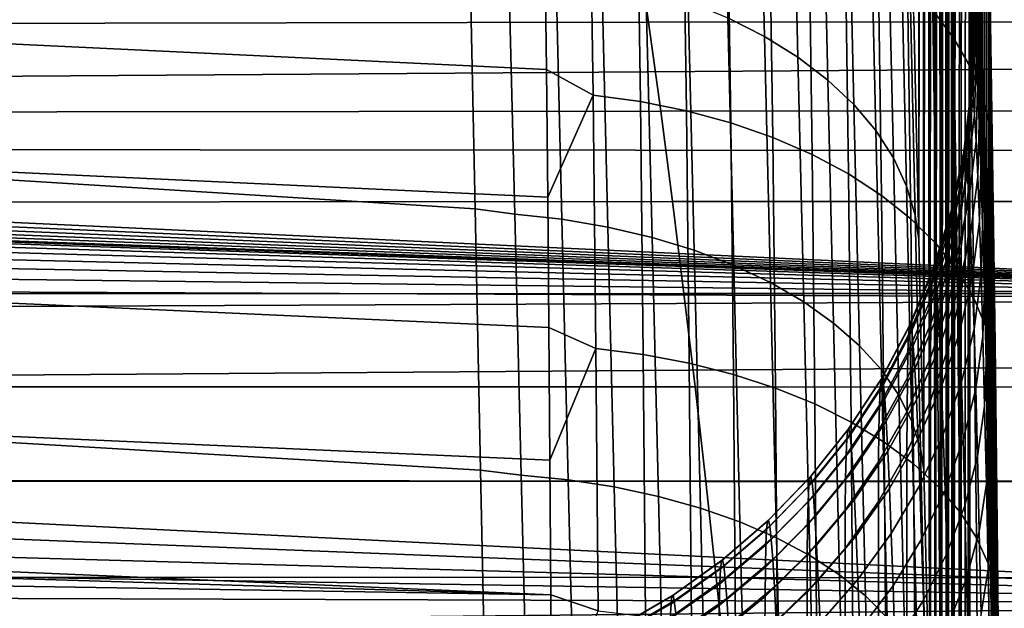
# Model space of a CAD drawing. Header units: metres. Extents: x -23 to 242, y -40 to 23.
# Tile 337 of 450: x 74.54 to 77.54, y 8.77 to 10.57. Entities that reach past the tile are written whole.
import ezdxf

# ---------------------------------------------------------------- set-up
doc = ezdxf.new("R2010")
doc.units = ezdxf.units.M
doc.layers.add('solid_10171013', color=7, linetype='CONTINUOUS')

msp = doc.modelspace()

# ---------------------------------------------------------------- linework, layer by layer
at = {"layer": 'solid_10171013'}
for points in [[(77.27832, 9.896859, 109.490395), (77.26339, 10.572803, 108.951736), (77.27816, 15.941257, 95.262398)], [(77.27832, 9.896859, 109.490395), (77.27816, 15.941257, 95.262398), (77.286324, 15.879764, 94.818344)], [(77.294212, 9.193026, 109.992439), (77.27832, 9.896859, 109.490395), (77.286324, 15.879764, 94.818344)], [(77.294212, 9.193026, 109.992439), (77.286324, 15.879764, 94.818344), (77.294724, 15.805978, 94.375816)], [(77.294212, 9.193026, 109.992439), (77.294724, 15.805978, 94.375816), (77.303337, 15.719972, 93.935127)], [(77.310898, 8.463033, 110.456635), (77.294212, 9.193026, 109.992439), (77.303337, 15.719972, 93.935127)], [(77.310898, 8.463033, 110.456635), (77.303337, 15.719972, 93.935127), (77.312119, 15.621907, 93.497231)], [(77.310898, 8.463033, 110.456635), (77.312119, 15.621907, 93.497231), (77.321068, 15.511702, 93.061836)], [(77.328178, 7.708538, 110.881821), (77.310898, 8.463033, 110.456635), (77.321068, 15.511702, 93.061836)], [(77.328178, 7.708538, 110.881821), (77.321068, 15.511702, 93.061836), (77.330147, 15.389462, 92.629295)], [(77.328178, 7.708538, 110.881821), (77.330147, 15.389462, 92.629295), (77.339317, 15.255429, 92.200546)], [(77.345863, 6.932211, 111.266396), (77.328178, 7.708538, 110.881821), (77.339317, 15.255429, 92.200546)], [(77.345863, 6.932211, 111.266396), (77.339317, 15.255429, 92.200546), (77.348564, 15.109487, 91.775276)], [(77.345863, 6.932211, 111.266396), (77.348564, 15.109487, 91.775276), (77.357857, 14.951784, 91.353859)], [(77.363747, 6.136133, 111.609337), (77.345863, 6.932211, 111.266396), (77.357857, 14.951784, 91.353859)], [(77.363747, 6.136133, 111.609337), (77.357857, 14.951784, 91.353859), (77.367165, 14.782635, 90.93721)], [(77.363747, 6.136133, 111.609337), (77.367165, 14.782635, 90.93721), (77.376465, 14.60189, 90.524994)], [(77.381638, 5.322099, 111.909798), (77.363747, 6.136133, 111.609337), (77.376465, 14.60189, 90.524994)], [(77.381638, 5.322099, 111.909798), (77.376465, 14.60189, 90.524994), (77.385727, 14.409745, 90.117615)], [(77.381638, 5.322099, 111.909798), (77.385727, 14.409745, 90.117615), (77.394913, 14.206583, 89.71595)], [(77.381638, 5.322099, 111.909798), (77.394913, 14.206583, 89.71595), (77.404007, 13.992218, 89.319649), (77.39933, 4.492658, 112.16671)], [(77.39933, 4.492658, 112.16671), (77.404007, 13.992218, 89.319649), (77.412979, 13.766898, 88.929131)], [(77.39933, 4.492658, 112.16671), (77.412979, 13.766898, 88.929131), (77.421799, 13.531072, 88.545242), (77.416595, 3.65135, 112.379112)], [(77.433266, 7.948323, 100.417046), (77.416595, 3.65135, 112.379112), (77.421799, 13.531072, 88.545242), (77.430443, 13.284513, 88.167618)], [(77.434097, 10.221751, 94.964882), (77.433784, 10.075973, 95.345192), (77.430443, 13.284513, 88.167618), (77.438881, 13.027525, 87.796692)], [(77.433784, 10.075973, 95.345192), (77.433266, 7.948323, 100.417046), (77.430443, 13.284513, 88.167618)], [(77.435066, 10.340542, 94.573753), (77.434097, 10.221751, 94.964882), (77.438881, 13.027525, 87.796692)], [(77.436661, 10.431854, 94.172981), (77.435066, 10.340542, 94.573753), (77.438881, 13.027525, 87.796692)], [(77.438873, 10.494395, 93.765396), (77.436661, 10.431854, 94.172981), (77.438881, 13.027525, 87.796692)], [(77.441666, 10.52762, 93.354118), (77.438873, 10.494395, 93.765396), (77.438881, 13.027525, 87.796692)], [(77.445007, 10.531352, 92.941078), (77.441666, 10.52762, 93.354118), (77.438881, 13.027525, 87.796692), (77.447083, 12.760617, 87.433243)], [(77.44883, 10.505458, 92.52858), (77.445007, 10.531352, 92.941078), (77.447083, 12.760617, 87.433243)], [(77.453094, 10.450113, 92.118988), (77.44883, 10.505458, 92.52858), (77.447083, 12.760617, 87.433243), (77.45504, 12.483522, 87.076935)], [(77.457726, 10.365536, 91.713936), (77.453094, 10.450113, 92.118988), (77.45504, 12.483522, 87.076935)], [(77.462669, 10.251964, 91.315247), (77.457726, 10.365536, 91.713936), (77.45504, 12.483522, 87.076935), (77.462715, 12.196605, 86.728188)], [(77.46785, 10.110103, 90.925644), (77.462669, 10.251964, 91.315247), (77.462715, 12.196605, 86.728188)], [(77.47319, 9.940635, 90.54689), (77.46785, 10.110103, 90.925644), (77.462715, 12.196605, 86.728188), (77.470078, 11.900426, 86.387726)], [(77.47863, 9.744246, 90.180733), (77.47319, 9.940635, 90.54689), (77.470078, 11.900426, 86.387726), (77.477119, 11.594677, 86.055214)], [(63.103245, 11.595711, 111.42366), (75.909889, 10.7575, 110.654762), (75.925743, 9.989615, 111.205078), (63.103245, 10.787304, 112.018059)], [(77.484077, 9.522226, 89.829697), (77.47863, 9.744246, 90.180733), (77.477119, 11.594677, 86.055214), (77.483818, 11.279785, 85.731087)], [(76.138336, 10.795228, 83.305313), (64.862846, 11.349307, 82.485588), (64.862846, 10.953872, 82.181107), (76.142838, 10.413963, 83.009857)], [(61.950001, 10.30627, 113.698349), (79.231575, 10.426276, 113.625862), (79.209503, 11.306399, 113.058014), (61.950001, 11.190844, 113.136337)], [(76.67881, 11.296437, 109.832512), (76.790977, 11.235489, 109.75914), (76.807861, 10.514884, 110.33358), (76.695869, 10.57177, 110.4104)], [(77.309746, 11.277545, 84.742157), (77.32135, 10.595407, 84.145088), (77.38578, 10.509102, 84.247253), (77.374352, 11.18605, 84.839592)], [(77.489464, 9.27564, 89.495285), (77.484077, 9.522226, 89.829697), (77.483818, 11.279785, 85.731087), (77.490143, 10.956354, 85.415993)], [(76.790977, 11.235489, 109.75914), (76.893257, 11.167532, 109.677902), (76.90995, 10.451427, 110.248535), (76.807861, 10.514884, 110.33358)], [(73.787582, 11.174573, 278.362549), (73.760094, 10.170073, 278.55011), (77.740921, 10.167178, 279.251434), (77.767677, 11.171437, 279.064026)], [(77.374352, 11.18605, 84.839592), (77.38578, 10.509102, 84.247253), (77.436676, 10.418969, 84.353676), (77.42543, 11.090476, 84.941063)], [(76.893257, 11.167532, 109.677902), (76.984665, 11.093219, 109.589561), (77.001144, 10.38201, 110.156097), (76.90995, 10.451427, 110.248535)], [(76.285141, 10.336492, 82.975792), (76.274414, 11.078891, 83.560738), (76.138336, 10.795228, 83.305313), (76.142838, 10.413963, 83.009857)], [(76.274414, 11.078891, 83.560738), (76.285141, 10.336492, 82.975792), (76.429604, 10.316816, 83.0037), (76.418915, 11.058066, 83.587608)], [(76.984665, 11.093219, 109.589561), (77.064323, 11.013266, 109.494995), (77.080566, 10.307303, 110.057144), (77.001144, 10.38201, 110.156097)], [(77.42543, 11.090476, 84.941063), (77.436676, 10.418969, 84.353676), (77.473541, 10.325896, 84.463303), (77.462486, 10.991765, 85.04557)], [(76.418915, 11.058066, 83.587608), (76.429604, 10.316816, 83.0037), (76.569984, 10.288548, 83.042809), (76.559349, 11.028054, 83.625206)], [(76.559349, 11.028054, 83.625206), (76.569984, 10.288548, 83.042809), (76.70491, 10.251949, 83.09272), (76.694336, 10.989135, 83.673134)], [(76.694336, 10.989135, 83.673134), (76.70491, 10.251949, 83.09272), (76.833061, 10.207374, 83.152939), (76.822571, 10.941686, 83.730934)], [(77.064323, 11.013266, 109.494995), (77.131454, 10.928444, 109.395096), (77.147453, 10.228024, 109.952637), (77.080566, 10.307303, 110.057144)], [(77.462486, 10.991765, 85.04557), (77.473541, 10.325896, 84.463303), (77.49601, 10.23079, 84.575058), (77.485153, 10.890878, 85.1521)], [(76.142838, 10.413963, 83.009857), (64.862846, 10.953872, 82.181107), (64.862846, 10.550481, 81.887245), (76.146896, 10.024842, 82.724823)], [(76.822571, 10.941686, 83.730934), (76.833061, 10.207374, 83.152939), (76.953178, 10.155258, 83.222878), (76.942787, 10.886171, 83.798035)], [(77.131454, 10.928444, 109.395096), (77.185417, 10.839567, 109.290833), (77.201164, 10.144938, 109.843582), (77.147453, 10.228024, 109.952637)], [(77.494728, 9.005458, 89.178886), (77.489464, 9.27564, 89.495285), (77.490143, 10.956354, 85.415993)], [(77.499809, 8.713181, 88.882484), (77.494728, 9.005458, 89.178886), (77.490143, 10.956354, 85.415993), (77.496086, 10.624041, 85.109612)], [(76.942787, 10.886171, 83.798035), (76.953178, 10.155258, 83.222878), (77.064087, 10.096114, 83.301857), (77.05381, 10.823136, 83.873779)], [(77.485153, 10.890878, 85.1521), (77.49601, 10.23079, 84.575058), (77.496086, 10.624041, 85.109612)], [(77.185417, 10.839567, 109.290833), (77.225693, 10.74749, 109.183212), (77.24118, 10.058838, 109.731033), (77.201164, 10.144938, 109.843582)], [(73.652802, 10.81852, 254.532669), (76.416588, 10.824211, 255.07637), (76.454674, 10.558339, 254.858139), (73.691376, 10.553757, 254.312943)], [(76.416588, 10.824211, 255.07637), (79.183235, 10.827301, 255.621124), (79.220901, 10.56041, 255.404388), (76.454674, 10.558339, 254.858139)], [(77.05381, 10.823136, 83.873779), (77.064087, 10.096114, 83.301857), (77.164711, 10.030519, 83.389091), (77.154549, 10.753197, 83.957428)], [(63.103245, 10.787304, 112.018059), (75.925743, 9.989615, 111.205078), (75.942375, 9.193356, 111.713882), (63.103245, 9.948489, 112.568718)], [(76.046547, 9.97351, 111.19725), (75.925743, 9.989615, 111.205078), (75.909889, 10.7575, 110.654762), (76.027809, 10.740932, 110.648468)], [(77.154549, 10.753197, 83.957428), (77.164711, 10.030519, 83.389091), (77.254051, 9.959118, 83.483734), (77.244026, 10.677038, 84.048157)], [(76.027809, 10.740932, 110.648468), (76.171623, 10.723699, 110.622017), (76.190292, 9.957702, 111.169586), (76.046547, 9.97351, 111.19725)], [(76.171623, 10.723699, 110.622017), (76.311653, 10.697869, 110.584579), (76.330238, 9.933908, 111.130493), (76.190292, 9.957702, 111.169586)], [(77.225693, 10.74749, 109.183212), (77.251892, 10.653109, 109.073265), (77.267113, 9.970565, 109.616066), (77.24118, 10.058838, 109.731033)], [(76.311653, 10.697869, 110.584579), (76.446564, 10.663705, 110.536507), (76.465034, 9.902372, 111.080338), (76.330238, 9.933908, 111.130493)], [(76.446564, 10.663705, 110.536507), (76.57505, 10.621536, 110.478264), (76.593369, 9.863398, 111.019608), (76.465034, 9.902372, 111.080338)], [(77.244026, 10.677038, 84.048157), (77.254051, 9.959118, 83.483734), (77.33123, 9.882607, 83.584862), (77.32135, 10.595407, 84.145088)], [(77.267113, 9.970565, 109.616066), (77.251892, 10.653109, 109.073265), (77.26339, 10.572803, 108.951736), (77.27832, 9.896859, 109.490395)], [(61.984184, 10.532975, 79.439552), (61.965309, 10.58368, 79.470963), (79.520798, 10.616048, 79.491119), (79.526909, 9.714173, 78.960403)], [(76.57505, 10.621536, 110.478264), (76.695869, 10.57177, 110.4104), (76.714027, 9.81736, 110.948875), (76.593369, 9.863398, 111.019608)], [(77.49601, 10.23079, 84.575058), (77.501625, 10.283331, 84.81237), (77.496086, 10.624041, 85.109612)], [(77.504631, 8.400597, 88.607742), (77.499809, 8.713181, 88.882484), (77.496086, 10.624041, 85.109612), (77.501625, 10.283331, 84.81237)], [(76.695869, 10.57177, 110.4104), (76.807861, 10.514884, 110.33358), (76.825829, 9.764702, 110.868835), (76.714027, 9.81736, 110.948875)], [(77.32135, 10.595407, 84.145088), (77.33123, 9.882607, 83.584862), (77.395508, 9.80174, 83.691475), (77.38578, 10.509102, 84.247253)], [(76.146896, 10.024842, 82.724823), (64.862846, 10.550481, 81.887245), (64.862846, 10.13942, 81.60421), (76.15052, 9.628146, 82.450401)], [(73.691376, 10.553757, 254.312943), (76.454674, 10.558339, 254.858139), (76.491692, 10.287599, 254.645935), (73.728897, 10.284101, 254.099197)], [(76.454674, 10.558339, 254.858139), (79.220901, 10.56041, 255.404388), (79.257507, 10.288671, 255.193726), (76.491692, 10.287599, 254.645935)], [(62.010216, 10.484629, 79.409798), (61.984184, 10.532975, 79.439552), (79.526909, 9.714173, 78.960403)], [(76.807861, 10.514884, 110.33358), (76.90995, 10.451427, 110.248535), (76.927704, 9.705932, 110.780251), (76.825829, 9.764702, 110.868835)], [(77.38578, 10.509102, 84.247253), (77.395508, 9.80174, 83.691475), (77.446243, 9.717306, 83.802544), (77.436676, 10.418969, 84.353676)], [(77.437202, 10.347713, 93.33271), (77.434418, 10.314817, 93.731506), (77.438873, 10.494395, 93.765396), (77.441666, 10.52762, 93.354118)], [(77.440514, 10.352228, 92.932404), (77.437202, 10.347713, 93.33271), (77.441666, 10.52762, 93.354118), (77.445007, 10.531352, 92.941078)], [(77.444305, 10.328321, 92.532539), (77.440514, 10.352228, 92.932404), (77.445007, 10.531352, 92.941078), (77.44883, 10.505458, 92.52858)], [(62.04282, 10.439479, 79.382179), (62.010216, 10.484629, 79.409798), (79.526909, 9.714173, 78.960403)], [(77.434418, 10.314817, 93.731506), (77.432213, 10.253756, 94.126892), (77.436661, 10.431854, 94.172981), (77.438873, 10.494395, 93.765396)], [(77.448555, 10.276089, 92.135139), (77.444305, 10.328321, 92.532539), (77.44883, 10.505458, 92.52858), (77.453094, 10.450113, 92.118988)], [(76.90995, 10.451427, 110.248535), (77.001144, 10.38201, 110.156097), (77.018669, 9.641616, 110.683975), (76.927704, 9.705932, 110.780251)], [(77.453148, 10.195669, 91.742218), (77.448555, 10.276089, 92.135139), (77.453094, 10.450113, 92.118988), (77.457726, 10.365536, 91.713936)], [(61.950001, 9.392666, 114.213814), (79.254471, 9.517689, 114.146988), (79.231575, 10.426276, 113.625862), (61.950001, 10.30627, 113.698349)], [(62.081612, 10.398134, 79.357033), (62.04282, 10.439479, 79.382179), (79.526909, 9.714173, 78.960403)], [(77.432213, 10.253756, 94.126892), (77.430588, 10.164773, 94.516953), (77.435066, 10.340542, 94.573753), (77.436661, 10.431854, 94.172981)], [(77.436676, 10.418969, 84.353676), (77.446243, 9.717306, 83.802544), (77.482948, 9.630137, 83.916969), (77.473541, 10.325896, 84.463303)], [(62.125973, 10.361227, 79.334702), (62.081612, 10.398134, 79.357033), (79.526909, 9.714173, 78.960403)], [(76.285141, 10.336492, 82.975792), (76.142838, 10.413963, 83.009857), (76.146896, 10.024842, 82.724823)], [(62.175159, 10.329281, 79.31546), (62.125973, 10.361227, 79.334702), (79.526909, 9.714173, 78.960403)], [(77.001144, 10.38201, 110.156097), (77.080566, 10.307303, 110.057144), (77.097847, 9.572371, 110.58094), (77.018669, 9.641616, 110.683975)], [(77.458046, 10.087461, 91.355751), (77.453148, 10.195669, 91.742218), (77.457726, 10.365536, 91.713936), (77.462669, 10.251964, 91.315247)], [(62.175159, 10.329281, 79.31546), (79.526909, 9.714173, 78.960403), (62.97551, 10.291402, 79.292747)], [(76.293877, 9.56415, 82.430984), (76.285141, 10.336492, 82.975792), (76.146896, 10.024842, 82.724823), (76.15052, 9.628146, 82.450401)], [(76.285141, 10.336492, 82.975792), (76.293877, 9.56415, 82.430984), (76.438309, 9.545681, 82.459862), (76.429604, 10.316816, 83.0037)], [(77.415581, 10.163684, 93.324417), (77.412796, 10.131846, 93.710129), (77.434418, 10.314817, 93.731506), (77.437202, 10.347713, 93.33271)], [(77.418892, 10.168077, 92.937233), (77.415581, 10.163684, 93.324417), (77.437202, 10.347713, 93.33271), (77.440514, 10.352228, 92.932404)], [(77.422684, 10.144982, 92.550476), (77.418892, 10.168077, 92.937233), (77.440514, 10.352228, 92.932404), (77.444305, 10.328321, 92.532539)], [(77.426933, 10.094493, 92.1661), (77.422684, 10.144982, 92.550476), (77.444305, 10.328321, 92.532539), (77.448555, 10.276089, 92.135139)], [(77.430588, 10.164773, 94.516953), (77.429611, 10.048433, 94.899643), (77.434097, 10.221751, 94.964882), (77.435066, 10.340542, 94.573753)], [(76.429604, 10.316816, 83.0037), (76.438309, 9.545681, 82.459862), (76.578644, 9.519237, 82.500374), (76.569984, 10.288548, 83.042809)], [(77.080566, 10.307303, 110.057144), (77.147453, 10.228024, 109.952637), (77.164482, 9.498869, 110.472137), (77.097847, 9.572371, 110.58094)], [(77.412796, 10.131846, 93.710129), (77.410591, 10.072772, 94.092537), (77.432213, 10.253756, 94.126892), (77.434418, 10.314817, 93.731506)], [(77.473541, 10.325896, 84.463303), (77.482948, 9.630137, 83.916969), (77.505249, 9.541083, 84.03363), (77.49601, 10.23079, 84.575058)], [(79.526909, 9.714173, 78.960403), (63.200279, 10.28162, 79.286903), (62.97551, 10.291402, 79.292747)], [(79.526909, 9.714173, 78.960403), (63.423706, 10.255863, 79.271545), (63.200279, 10.28162, 79.286903)], [(73.728897, 10.284101, 254.099197), (76.491692, 10.287599, 254.645935), (76.527641, 10.012135, 254.439835), (73.76535, 10.009693, 253.891541)], [(76.491692, 10.287599, 254.645935), (79.257507, 10.288671, 255.193726), (79.293037, 10.012242, 254.989197), (76.527641, 10.012135, 254.439835)], [(76.569984, 10.288548, 83.042809), (76.578644, 9.519237, 82.500374), (76.713516, 9.485062, 82.552116), (76.70491, 10.251949, 83.09272)], [(77.431526, 10.016742, 91.786034), (77.426933, 10.094493, 92.1661), (77.448555, 10.276089, 92.135139), (77.453148, 10.195669, 91.742218)], [(77.49601, 10.23079, 84.575058), (77.506729, 9.934867, 84.524841), (77.501625, 10.283331, 84.81237)], [(77.509148, 8.06923, 88.356003), (77.504631, 8.400597, 88.607742), (77.501625, 10.283331, 84.81237), (77.506729, 9.934867, 84.524841)], [(79.526909, 9.714173, 78.960403), (63.643806, 10.214351, 79.246895), (63.423706, 10.255863, 79.271545)], [(76.70491, 10.251949, 83.09272), (76.713516, 9.485062, 82.552116), (76.841599, 9.443486, 82.614586), (76.833061, 10.207374, 83.152939)], [(77.410591, 10.072772, 94.092537), (77.408966, 9.986698, 94.469795), (77.430588, 10.164773, 94.516953), (77.432213, 10.253756, 94.126892)], [(77.463188, 9.951953, 90.977699), (77.458046, 10.087461, 91.355751), (77.462669, 10.251964, 91.315247), (77.46785, 10.110103, 90.925644)], [(79.526909, 9.714173, 78.960403), (63.859505, 10.15719, 79.213188), (63.643806, 10.214351, 79.246895)], [(76.833061, 10.207374, 83.152939), (76.841599, 9.443486, 82.614586), (76.961639, 9.394919, 82.687164), (76.953178, 10.155258, 83.222878)], [(77.147453, 10.228024, 109.952637), (77.201164, 10.144938, 109.843582), (77.217918, 9.421813, 110.358612), (77.164482, 9.498869, 110.472137)], [(77.429611, 10.048433, 94.899643), (77.429314, 9.905457, 95.272812), (77.433784, 10.075973, 95.345192), (77.434097, 10.221751, 94.964882)], [(77.49601, 10.23079, 84.575058), (77.505249, 9.541083, 84.03363), (77.506729, 9.934867, 84.524841)], [(77.436424, 9.912109, 91.412209), (77.431526, 10.016742, 91.786034), (77.453148, 10.195669, 91.742218), (77.458046, 10.087461, 91.355751)], [(79.526909, 9.714173, 78.960403), (64.06958, 10.084533, 79.1707), (63.859505, 10.15719, 79.213188)], [(73.760094, 10.170073, 278.55011), (73.734383, 9.162063, 278.717438), (77.715637, 9.159522, 279.419128), (77.740921, 10.167178, 279.251434)], [(76.953178, 10.155258, 83.222878), (76.961639, 9.394919, 82.687164), (77.072464, 9.339834, 82.769142), (77.064087, 10.096114, 83.301857)], [(77.376991, 9.982452, 93.316124), (77.374207, 9.951664, 93.688972), (77.412796, 10.131846, 93.710129), (77.415581, 10.163684, 93.324417)], [(77.380295, 9.986715, 92.941849), (77.376991, 9.982452, 93.316124), (77.415581, 10.163684, 93.324417), (77.418892, 10.168077, 92.937233)], [(77.384094, 9.964408, 92.567978), (77.380295, 9.986715, 92.941849), (77.418892, 10.168077, 92.937233), (77.422684, 10.144982, 92.550476)], [(77.408966, 9.986698, 94.469795), (77.40799, 9.87417, 94.83992), (77.429611, 10.048433, 94.899643), (77.430588, 10.164773, 94.516953)], [(76.15052, 9.628146, 82.450401), (64.862846, 10.13942, 81.60421), (64.862846, 9.720979, 81.332199), (76.153679, 9.224172, 82.186806)], [(77.201164, 10.144938, 109.843582), (77.24118, 10.058838, 109.731033), (77.25766, 9.341943, 110.24147), (77.217918, 9.421813, 110.358612)], [(77.374207, 9.951664, 93.688972), (77.372002, 9.894549, 94.058624), (77.410591, 10.072772, 94.092537), (77.412796, 10.131846, 93.710129)], [(77.388344, 9.915621, 92.196404), (77.384094, 9.964408, 92.567978), (77.422684, 10.144982, 92.550476), (77.426933, 10.094493, 92.1661)], [(77.064087, 10.096114, 83.301857), (77.072464, 9.339834, 82.769142), (77.172981, 9.278772, 82.859718), (77.164711, 10.030519, 83.389091)], [(77.392929, 9.840481, 91.828995), (77.388344, 9.915621, 92.196404), (77.426933, 10.094493, 92.1661), (77.431526, 10.016742, 91.786034)], [(77.441566, 9.781072, 91.046509), (77.436424, 9.912109, 91.412209), (77.458046, 10.087461, 91.355751), (77.463188, 9.951953, 90.977699)], [(77.468475, 9.789731, 90.610001), (77.463188, 9.951953, 90.977699), (77.46785, 10.110103, 90.925644), (77.47319, 9.940635, 90.54689)], [(79.526909, 9.714173, 78.960403), (64.272095, 9.996937, 79.120018), (64.06958, 10.084533, 79.1707)], [(77.24118, 10.058838, 109.731033), (77.267113, 9.970565, 109.616066), (77.283302, 9.260038, 110.121826), (77.25766, 9.341943, 110.24147)], [(77.372002, 9.894549, 94.058624), (77.370369, 9.811339, 94.423294), (77.408966, 9.986698, 94.469795), (77.410591, 10.072772, 94.092537)], [(77.429314, 7.924148, 99.940491), (77.433784, 8.094663, 100.012871), (77.433784, 10.075973, 95.345192), (77.429314, 9.905457, 95.272812)], [(77.433784, 10.075973, 95.345192), (77.433395, 8.026954, 100.216934), (77.433266, 7.948323, 100.417046)], [(77.433784, 10.075973, 95.345192), (77.433784, 8.094663, 100.012871), (77.433395, 8.026954, 100.216934)], [(77.164711, 10.030519, 83.389091), (77.172981, 9.278772, 82.859718), (77.262207, 9.212331, 82.958008), (77.254051, 9.959118, 83.483734)], [(77.40799, 9.87417, 94.83992), (77.407692, 9.735886, 95.200836), (77.429314, 9.905457, 95.272812), (77.429611, 10.048433, 94.899643)], [(73.76535, 10.009693, 253.891541), (76.527641, 10.012135, 254.439835), (76.5625, 9.732096, 254.239929), (73.800713, 9.73067, 253.690048)], [(76.527641, 10.012135, 254.439835), (79.293037, 10.012242, 254.989197), (79.327477, 9.731278, 254.790878), (76.5625, 9.732096, 254.239929)], [(77.397835, 9.739355, 91.467606), (77.392929, 9.840481, 91.828995), (77.431526, 10.016742, 91.786034), (77.436424, 9.912109, 91.412209)], [(79.526909, 9.714173, 78.960403), (64.465958, 9.894722, 79.061623), (64.272095, 9.996937, 79.120018)], [(76.0662, 9.178044, 111.704391), (75.942375, 9.193356, 111.713882), (75.925743, 9.989615, 111.205078), (76.046547, 9.97351, 111.19725)], [(76.046547, 9.97351, 111.19725), (76.190292, 9.957702, 111.169586), (76.209885, 9.163708, 111.675598), (76.0662, 9.178044, 111.704391)], [(77.283302, 9.260038, 110.121826), (77.267113, 9.970565, 109.616066), (77.27832, 9.896859, 109.490395), (77.294212, 9.193026, 109.992439)], [(77.321754, 9.805579, 93.307892), (77.31897, 9.77582, 93.668213), (77.374207, 9.951664, 93.688972), (77.376991, 9.982452, 93.316124)], [(77.325066, 9.809703, 92.946198), (77.321754, 9.805579, 93.307892), (77.376991, 9.982452, 93.316124), (77.380295, 9.986715, 92.941849)], [(77.328857, 9.788153, 92.584885), (77.325066, 9.809703, 92.946198), (77.380295, 9.986715, 92.941849), (77.384094, 9.964408, 92.567978)], [(77.370369, 9.811339, 94.423294), (77.3694, 9.70256, 94.781075), (77.40799, 9.87417, 94.83992), (77.408966, 9.986698, 94.469795)], [(63.103245, 9.948489, 112.568718), (75.942375, 9.193356, 111.713882), (75.959625, 8.370972, 112.179703), (63.103245, 9.081632, 113.074081)], [(76.190292, 9.957702, 111.169586), (76.330238, 9.933908, 111.130493), (76.349731, 9.142021, 111.634972), (76.209885, 9.163708, 111.675598)], [(77.254051, 9.959118, 83.483734), (77.262207, 9.212331, 82.958008), (77.339279, 9.14116, 83.063049), (77.33123, 9.882607, 83.584862)], [(77.31897, 9.77582, 93.668213), (77.316765, 9.720621, 94.025444), (77.372002, 9.894549, 94.058624), (77.374207, 9.951664, 93.688972)], [(77.333107, 9.741012, 92.225792), (77.328857, 9.788153, 92.584885), (77.384094, 9.964408, 92.567978), (77.388344, 9.915621, 92.196404)], [(77.446854, 9.62419, 90.690819), (77.441566, 9.781072, 91.046509), (77.463188, 9.951953, 90.977699), (77.468475, 9.789731, 90.610001)], [(77.473862, 9.601607, 90.254517), (77.468475, 9.789731, 90.610001), (77.47319, 9.940635, 90.54689), (77.47863, 9.744246, 90.180733)], [(76.330238, 9.933908, 111.130493), (76.465034, 9.902372, 111.080338), (76.484398, 9.113205, 111.582878), (76.349731, 9.142021, 111.634972)], [(77.3377, 9.668403, 91.870728), (77.333107, 9.741012, 92.225792), (77.388344, 9.915621, 92.196404), (77.392929, 9.840481, 91.828995)], [(77.402977, 9.612701, 91.114075), (77.397835, 9.739355, 91.467606), (77.436424, 9.912109, 91.412209), (77.441566, 9.781072, 91.046509)], [(77.505249, 9.541083, 84.03363), (77.511406, 9.57827, 84.246735), (77.506729, 9.934867, 84.524841)], [(77.513306, 7.721656, 88.129173), (77.509148, 8.06923, 88.356003), (77.506729, 9.934867, 84.524841), (77.511406, 9.57827, 84.246735)], [(79.526909, 9.714173, 78.960403), (64.649719, 9.778437, 78.996155), (64.465958, 9.894722, 79.061623)], [(76.465034, 9.902372, 111.080338), (76.593369, 9.863398, 111.019608), (76.612587, 9.077538, 111.519836), (76.484398, 9.113205, 111.582878)], [(77.316765, 9.720621, 94.025444), (77.31514, 9.640204, 94.377861), (77.370369, 9.811339, 94.423294), (77.372002, 9.894549, 94.058624)], [(77.33123, 9.882607, 83.584862), (77.339279, 9.14116, 83.063049), (77.403427, 9.065959, 83.173805), (77.395508, 9.80174, 83.691475)], [(77.407722, 7.754745, 99.868584), (77.429314, 7.924148, 99.940491), (77.429314, 9.905457, 95.272812), (77.407692, 9.735886, 95.200836)], [(76.593369, 9.863398, 111.019608), (76.714027, 9.81736, 110.948875), (76.733063, 9.035364, 111.446449), (76.612587, 9.077538, 111.519836)], [(77.3694, 9.70256, 94.781075), (77.369095, 9.568888, 95.129951), (77.407692, 9.735886, 95.200836), (77.40799, 9.87417, 94.83992)], [(76.714027, 9.81736, 110.948875), (76.825829, 9.764702, 110.868835), (76.844666, 8.987088, 111.363426), (76.733063, 9.035364, 111.446449)], [(77.342606, 9.570682, 91.521477), (77.3377, 9.668403, 91.870728), (77.392929, 9.840481, 91.828995), (77.397835, 9.739355, 91.467606)], [(77.250359, 9.634583, 93.299805), (77.247566, 9.605826, 93.648033), (77.31897, 9.77582, 93.668213), (77.321754, 9.805579, 93.307892)], [(77.253662, 9.638564, 92.950241), (77.250359, 9.634583, 93.299805), (77.321754, 9.805579, 93.307892), (77.325066, 9.809703, 92.946198)], [(77.257462, 9.617731, 92.601059), (77.253662, 9.638564, 92.950241), (77.325066, 9.809703, 92.946198), (77.328857, 9.788153, 92.584885)], [(77.261711, 9.572166, 92.254013), (77.257462, 9.617731, 92.601059), (77.328857, 9.788153, 92.584885), (77.333107, 9.741012, 92.225792)], [(77.31514, 9.640204, 94.377861), (77.314163, 9.53508, 94.72361), (77.3694, 9.70256, 94.781075), (77.370369, 9.811339, 94.423294)], [(77.395508, 9.80174, 83.691475), (77.403427, 9.065959, 83.173805), (77.454041, 8.987464, 83.289192), (77.446243, 9.717306, 83.802544)], [(77.452248, 9.44225, 90.346939), (77.446854, 9.62419, 90.690819), (77.468475, 9.789731, 90.610001), (77.473862, 9.601607, 90.254517)], [(79.526909, 9.714173, 78.960403), (64.821953, 9.64887, 78.9244), (64.649719, 9.778437, 78.996155)], [(76.825829, 9.764702, 110.868835), (76.927704, 9.705932, 110.780251), (76.94632, 8.933177, 111.271561), (76.844666, 8.987088, 111.363426)], [(77.247566, 9.605826, 93.648033), (77.245361, 9.552483, 93.993279), (77.316765, 9.720621, 94.025444), (77.31897, 9.77582, 93.668213)], [(77.408264, 9.461063, 90.77021), (77.402977, 9.612701, 91.114075), (77.441566, 9.781072, 91.046509), (77.446854, 9.62419, 90.690819)], [(73.800713, 9.73067, 253.690048), (76.5625, 9.732096, 254.239929), (76.59626, 9.447629, 254.046295), (73.834984, 9.447169, 253.494781)], [(76.5625, 9.732096, 254.239929), (79.327477, 9.731278, 254.790878), (79.360817, 9.445936, 254.598846), (76.59626, 9.447629, 254.046295)], [(77.266304, 9.501987, 91.910866), (77.261711, 9.572166, 92.254013), (77.333107, 9.741012, 92.225792), (77.3377, 9.668403, 91.870728)], [(77.347748, 9.44829, 91.17981), (77.342606, 9.570682, 91.521477), (77.397835, 9.739355, 91.467606), (77.402977, 9.612701, 91.114075)], [(77.407722, 7.754745, 99.868584), (77.407692, 9.735886, 95.200836), (77.369095, 9.568888, 95.129951), (77.369194, 7.58791, 99.797768)], [(77.479256, 9.388438, 89.913109), (77.473862, 9.601607, 90.254517), (77.47863, 9.744246, 90.180733), (77.484077, 9.522226, 89.829697)], [(79.526909, 9.714173, 78.960403), (79.530602, 8.786015, 78.477554), (64.981682, 9.5066, 78.847038), (64.821953, 9.64887, 78.9244)], [(76.153679, 9.224172, 82.186806), (64.862846, 9.720979, 81.332199), (64.862846, 9.295455, 81.071419), (76.156364, 8.813212, 81.934227)], [(76.927704, 9.705932, 110.780251), (77.018669, 9.641616, 110.683975), (77.037048, 8.874148, 111.171738), (76.94632, 8.933177, 111.271561)], [(77.245361, 9.552483, 93.993279), (77.243736, 9.474766, 94.333878), (77.31514, 9.640204, 94.377861), (77.316765, 9.720621, 94.025444)], [(77.314163, 9.53508, 94.72361), (77.313858, 9.405899, 95.060768), (77.369095, 9.568888, 95.129951), (77.3694, 9.70256, 94.781075)], [(77.446243, 9.717306, 83.802544), (77.454041, 8.987464, 83.289192), (77.490608, 8.906447, 83.408096), (77.482948, 9.630137, 83.916969)], [(77.27121, 9.40754, 91.573341), (77.266304, 9.501987, 91.910866), (77.3377, 9.668403, 91.870728), (77.342606, 9.570682, 91.521477)], [(77.018669, 9.641616, 110.683975), (77.097847, 9.572371, 110.58094), (77.115967, 8.810571, 111.064926), (77.037048, 8.874148, 111.171738)], [(77.166718, 9.47477, 92.953949), (77.163406, 9.470936, 93.291924), (77.250359, 9.634583, 93.299805), (77.253662, 9.638564, 92.950241)], [(77.170517, 9.45461, 92.616356), (77.166718, 9.47477, 92.953949), (77.253662, 9.638564, 92.950241), (77.257462, 9.617731, 92.601059)], [(77.243736, 9.474766, 94.333878), (77.24276, 9.373169, 94.66803), (77.314163, 9.53508, 94.72361), (77.31514, 9.640204, 94.377861)], [(76.293877, 9.56415, 82.430984), (76.15052, 9.628146, 82.450401), (76.153679, 9.224172, 82.186806)], [(77.163406, 9.470936, 93.291924), (77.160622, 9.443146, 93.628609), (77.247566, 9.605826, 93.648033), (77.250359, 9.634583, 93.299805)], [(77.174767, 9.410537, 92.28083), (77.170517, 9.45461, 92.616356), (77.257462, 9.617731, 92.601059), (77.261711, 9.572166, 92.254013)], [(77.353027, 9.301752, 90.847488), (77.347748, 9.44829, 91.17981), (77.402977, 9.612701, 91.114075), (77.408264, 9.461063, 90.77021)], [(77.413651, 9.285197, 90.437752), (77.408264, 9.461063, 90.77021), (77.446854, 9.62419, 90.690819), (77.452248, 9.44225, 90.346939)], [(77.482948, 9.630137, 83.916969), (77.490608, 8.906447, 83.408096), (77.512772, 8.823699, 83.529343), (77.505249, 9.541083, 84.03363)], [(77.160622, 9.443146, 93.628609), (77.158409, 9.39158, 93.962418), (77.245361, 9.552483, 93.993279), (77.247566, 9.605826, 93.648033)], [(77.457642, 9.236077, 90.016655), (77.452248, 9.44225, 90.346939), (77.473862, 9.601607, 90.254517), (77.479256, 9.388438, 89.913109)], [(77.505249, 9.541083, 84.03363), (77.515625, 9.214086, 83.978439), (77.511406, 9.57827, 84.246735)], [(77.517067, 7.360817, 87.928444), (77.513306, 7.721656, 88.129173), (77.511406, 9.57827, 84.246735), (77.515625, 9.214086, 83.978439)], [(76.300529, 8.764032, 81.927864), (76.293877, 9.56415, 82.430984), (76.153679, 9.224172, 82.186806), (76.156364, 8.813212, 81.934227)], [(76.293877, 9.56415, 82.430984), (76.300529, 8.764032, 81.927864), (76.444939, 8.746822, 81.957611), (76.438309, 9.545681, 82.459862)], [(77.097847, 9.572371, 110.58094), (77.164482, 9.498869, 110.472137), (77.182327, 8.743058, 110.952148), (77.115967, 8.810571, 111.064926)], [(77.158409, 9.39158, 93.962418), (77.156784, 9.316445, 94.291725), (77.243736, 9.474766, 94.333878), (77.245361, 9.552483, 93.993279)], [(77.179359, 9.342668, 91.949074), (77.174767, 9.410537, 92.28083), (77.261711, 9.572166, 92.254013), (77.266304, 9.501987, 91.910866)], [(77.276352, 9.289251, 91.243156), (77.27121, 9.40754, 91.573341), (77.342606, 9.570682, 91.521477), (77.347748, 9.44829, 91.17981)], [(77.369194, 7.58791, 99.797768), (77.369095, 9.568888, 95.129951), (77.313858, 9.405899, 95.060768), (77.314049, 7.425072, 99.728645)], [(61.950001, 8.454178, 114.680473), (79.277893, 8.583243, 114.619888), (79.254471, 9.517689, 114.146988), (61.950001, 9.392666, 114.213814)], [(76.438309, 9.545681, 82.459862), (76.444939, 8.746822, 81.957611), (76.585243, 8.722278, 81.999413), (76.578644, 9.519237, 82.500374)], [(76.578644, 9.519237, 82.500374), (76.585243, 8.722278, 81.999413), (76.72007, 8.690624, 82.052841), (76.713516, 9.485062, 82.552116)], [(77.24276, 9.373169, 94.66803), (77.242462, 9.248321, 94.993881), (77.313858, 9.405899, 95.060768), (77.314163, 9.53508, 94.72361)], [(77.484589, 9.151258, 89.58754), (77.479256, 9.388438, 89.913109), (77.484077, 9.522226, 89.829697), (77.489464, 9.27564, 89.495285)], [(77.505249, 9.541083, 84.03363), (77.512772, 8.823699, 83.529343), (77.515625, 9.214086, 83.978439)], [(79.530602, 8.786015, 78.477554), (65.127388, 9.352798, 78.765076), (64.981682, 9.5066, 78.847038)], [(77.164482, 9.498869, 110.472137), (77.217918, 9.421813, 110.358612), (77.235489, 8.672258, 110.834496), (77.182327, 8.743058, 110.952148)], [(77.184258, 9.251335, 91.622765), (77.179359, 9.342668, 91.949074), (77.266304, 9.501987, 91.910866), (77.27121, 9.40754, 91.573341)], [(76.713516, 9.485062, 82.552116), (76.72007, 8.690624, 82.052841), (76.848099, 8.652168, 82.117378), (76.841599, 9.443486, 82.614586)], [(77.061653, 9.316045, 93.284317), (77.058861, 9.289177, 93.610107), (77.160622, 9.443146, 93.628609), (77.163406, 9.470936, 93.291924)], [(77.064964, 9.319728, 92.957298), (77.061653, 9.316045, 93.284317), (77.163406, 9.470936, 93.291924), (77.166718, 9.47477, 92.953949)], [(77.068764, 9.300191, 92.630638), (77.064964, 9.319728, 92.957298), (77.166718, 9.47477, 92.953949), (77.170517, 9.45461, 92.616356)], [(77.156784, 9.316445, 94.291725), (77.155807, 9.21822, 94.614815), (77.24276, 9.373169, 94.66803), (77.243736, 9.474766, 94.333878)], [(77.358421, 9.131799, 90.526192), (77.353027, 9.301752, 90.847488), (77.408264, 9.461063, 90.77021), (77.413651, 9.285197, 90.437752)], [(73.834984, 9.447169, 253.494781), (76.59626, 9.447629, 254.046295), (76.628906, 9.158881, 253.858994), (73.868134, 9.159331, 253.305817)], [(76.59626, 9.447629, 254.046295), (79.360817, 9.445936, 254.598846), (79.393044, 9.156374, 254.413193), (76.628906, 9.158881, 253.858994)], [(76.841599, 9.443486, 82.614586), (76.848099, 8.652168, 82.117378), (76.968079, 8.607286, 82.19239), (76.961639, 9.394919, 82.687164)], [(77.058861, 9.289177, 93.610107), (77.056656, 9.239297, 93.933113), (77.158409, 9.39158, 93.962418), (77.160622, 9.443146, 93.628609)], [(77.073013, 9.257515, 92.306), (77.068764, 9.300191, 92.630638), (77.170517, 9.45461, 92.616356), (77.174767, 9.410537, 92.28083)], [(77.281639, 9.147627, 90.921997), (77.276352, 9.289251, 91.243156), (77.347748, 9.44829, 91.17981), (77.353027, 9.301752, 90.847488)], [(77.419044, 9.085902, 90.118439), (77.413651, 9.285197, 90.437752), (77.452248, 9.44225, 90.346939), (77.457642, 9.236077, 90.016655)], [(77.077606, 9.191812, 91.985023), (77.073013, 9.257515, 92.306), (77.174767, 9.410537, 92.28083), (77.179359, 9.342668, 91.949074)], [(77.189407, 9.136953, 91.303558), (77.184258, 9.251335, 91.622765), (77.27121, 9.40754, 91.573341), (77.276352, 9.289251, 91.243156)], [(77.217918, 9.421813, 110.358612), (77.25766, 9.341943, 110.24147), (77.274933, 8.598851, 110.713104), (77.235489, 8.672258, 110.834496)], [(77.314049, 7.425072, 99.728645), (77.313858, 9.405899, 95.060768), (77.242462, 9.248321, 94.993881), (77.242775, 7.267631, 99.661812)], [(76.961639, 9.394919, 82.687164), (76.968079, 8.607286, 82.19239), (77.078827, 8.556418, 82.277145), (77.072464, 9.339834, 82.769142)], [(77.056656, 9.239297, 93.933113), (77.055031, 9.166607, 94.25177), (77.156784, 9.316445, 94.291725), (77.158409, 9.39158, 93.962418)], [(77.155807, 9.21822, 94.614815), (77.155502, 9.097509, 94.929863), (77.242462, 9.248321, 94.993881), (77.24276, 9.373169, 94.66803)], [(77.462967, 9.006673, 89.701691), (77.457642, 9.236077, 90.016655), (77.479256, 9.388438, 89.913109), (77.484589, 9.151258, 89.58754)], [(79.530602, 8.786015, 78.477554), (65.258209, 9.18837, 78.679329), (65.127388, 9.352798, 78.765076)], [(77.072464, 9.339834, 82.769142), (77.078827, 8.556418, 82.277145), (77.179268, 8.500062, 82.370804), (77.172981, 9.278772, 82.859718)], [(77.082512, 9.103408, 91.669327), (77.077606, 9.191812, 91.985023), (77.179359, 9.342668, 91.949074), (77.184258, 9.251335, 91.622765)], [(77.25766, 9.341943, 110.24147), (77.283302, 9.260038, 110.121826), (77.300278, 8.523552, 110.589142), (77.274933, 8.598851, 110.713104)], [(76.945969, 9.171243, 93.277054), (76.943176, 9.145244, 93.592682), (77.058861, 9.289177, 93.610107), (77.061653, 9.316045, 93.284317)], [(76.94928, 9.174773, 92.960243), (76.945969, 9.171243, 93.277054), (77.061653, 9.316045, 93.284317), (77.064964, 9.319728, 92.957298)], [(76.953087, 9.155804, 92.643799), (76.94928, 9.174773, 92.960243), (77.064964, 9.319728, 92.957298), (77.068764, 9.300191, 92.630638)], [(77.055031, 9.166607, 94.25177), (77.054054, 9.071565, 94.564407), (77.155807, 9.21822, 94.614815), (77.156784, 9.316445, 94.291725)], [(76.156364, 8.813212, 81.934227), (64.862846, 9.295455, 81.071419), (65.063393, 9.149527, 81.005829)], [(76.943176, 9.145244, 93.592682), (76.940971, 9.096945, 93.905624), (77.056656, 9.239297, 93.933113), (77.058861, 9.289177, 93.610107)], [(76.957336, 9.114414, 92.329315), (76.953087, 9.155804, 92.643799), (77.068764, 9.300191, 92.630638), (77.073013, 9.257515, 92.306)], [(77.172981, 9.278772, 82.859718), (77.179268, 8.500062, 82.370804), (77.268417, 8.43877, 82.472458), (77.262207, 9.212331, 82.958008)], [(77.194695, 9.000014, 90.993088), (77.189407, 9.136953, 91.303558), (77.276352, 9.289251, 91.243156), (77.281639, 9.147627, 90.921997)], [(77.287025, 8.983376, 90.611496), (77.281639, 9.147627, 90.921997), (77.353027, 9.301752, 90.847488), (77.358421, 9.131799, 90.526192)], [(77.363815, 8.939202, 90.217598), (77.358421, 9.131799, 90.526192), (77.413651, 9.285197, 90.437752), (77.419044, 9.085902, 90.118439)], [(76.961929, 9.050718, 92.018402), (76.957336, 9.114414, 92.329315), (77.073013, 9.257515, 92.306), (77.077606, 9.191812, 91.985023)], [(77.087654, 8.992705, 91.360504), (77.082512, 9.103408, 91.669327), (77.184258, 9.251335, 91.622765), (77.189407, 9.136953, 91.303558)], [(77.242775, 7.267631, 99.661812), (77.242462, 9.248321, 94.993881), (77.155502, 9.097509, 94.929863), (77.155983, 7.116937, 99.597847)], [(77.300278, 8.523552, 110.589142), (77.283302, 9.260038, 110.121826), (77.294212, 9.193026, 109.992439), (77.310898, 8.463033, 110.456635)], [(77.48983, 8.891298, 89.27951), (77.484589, 9.151258, 89.58754), (77.489464, 9.27564, 89.495285), (77.494728, 9.005458, 89.178886)], [(76.940971, 9.096945, 93.905624), (76.939346, 9.026537, 94.214355), (77.055031, 9.166607, 94.25177), (77.056656, 9.239297, 93.933113)], [(77.054054, 9.071565, 94.564407), (77.053749, 8.954762, 94.86927), (77.155502, 9.097509, 94.929863), (77.155807, 9.21822, 94.614815)], [(77.424377, 8.864143, 89.813934), (77.419044, 9.085902, 90.118439), (77.457642, 9.236077, 90.016655), (77.462967, 9.006673, 89.701691)], [(79.530602, 8.786015, 78.477554), (65.373466, 9.014093, 78.590546), (65.258209, 9.18837, 78.679329)], [(76.086548, 8.356795, 112.16848), (75.959625, 8.370972, 112.179703), (75.942375, 9.193356, 111.713882), (76.0662, 9.178044, 111.704391)], [(76.966835, 8.965033, 91.712608), (76.961929, 9.050718, 92.018402), (77.077606, 9.191812, 91.985023), (77.082512, 9.103408, 91.669327)], [(77.262207, 9.212331, 82.958008), (77.268417, 8.43877, 82.472458), (77.345398, 8.373142, 82.5811), (77.339279, 9.14116, 83.063049)], [(77.512772, 8.823699, 83.529343), (77.519379, 8.842985, 83.72049), (77.515625, 9.214086, 83.978439)], [(77.520401, 6.987897, 87.754333), (77.517067, 7.360817, 87.928444), (77.515625, 9.214086, 83.978439), (77.519379, 8.842985, 83.72049)], [(73.734383, 9.162063, 278.717438), (73.711876, 8.151009, 278.865204), (77.693481, 8.148847, 279.567474), (77.715637, 9.159522, 279.419128)], [(73.868134, 9.159331, 253.305817), (76.628906, 9.158881, 253.858994), (76.660423, 8.866, 253.678116), (73.900169, 8.867293, 253.12326)], [(76.0662, 9.178044, 111.704391), (76.209885, 9.163708, 111.675598), (76.230156, 8.343972, 112.138641), (76.086548, 8.356795, 112.16848)], [(76.209885, 9.163708, 111.675598), (76.349731, 9.142021, 111.634972), (76.369904, 8.324456, 112.096588), (76.230156, 8.343972, 112.138641)], [(76.628906, 9.158881, 253.858994), (79.393044, 9.156374, 254.413193), (79.424133, 8.862747, 254.233994), (76.660423, 8.866, 253.678116)], [(76.817352, 9.037774, 93.270195), (76.81456, 9.012586, 93.576492), (76.943176, 9.145244, 93.592682), (76.945969, 9.171243, 93.277054)], [(76.820671, 9.041151, 92.962769), (76.817352, 9.037774, 93.270195), (76.945969, 9.171243, 93.277054), (76.94928, 9.174773, 92.960243)], [(76.824471, 9.022689, 92.655708), (76.820671, 9.041151, 92.962769), (76.94928, 9.174773, 92.960243), (76.953087, 9.155804, 92.643799)], [(76.939346, 9.026537, 94.214355), (76.93837, 8.934467, 94.517258), (77.054054, 9.071565, 94.564407), (77.055031, 9.166607, 94.25177)], [(76.156364, 8.813212, 81.934227), (65.063393, 9.149527, 81.005829), (65.251122, 8.989475, 80.932434)], [(76.349731, 9.142021, 111.634972), (76.484398, 9.113205, 111.582878), (76.50444, 8.298445, 112.042725), (76.369904, 8.324456, 112.096588)], [(76.81456, 9.012586, 93.576492), (76.812347, 8.965746, 93.88018), (76.940971, 9.096945, 93.905624), (76.943176, 9.145244, 93.592682)], [(76.82872, 8.982468, 92.350578), (76.824471, 9.022689, 92.655708), (76.953087, 9.155804, 92.643799), (76.957336, 9.114414, 92.329315)], [(77.092941, 8.860183, 91.060143), (77.087654, 8.992705, 91.360504), (77.189407, 9.136953, 91.303558), (77.194695, 9.000014, 90.993088)], [(77.200081, 8.841202, 90.692917), (77.194695, 9.000014, 90.993088), (77.281639, 9.147627, 90.921997), (77.287025, 8.983376, 90.611496)], [(77.292419, 8.797241, 90.313263), (77.287025, 8.983376, 90.611496), (77.358421, 9.131799, 90.526192), (77.363815, 8.939202, 90.217598)], [(77.339279, 9.14116, 83.063049), (77.345398, 8.373142, 82.5811), (77.409454, 8.303823, 82.695686), (77.403427, 9.065959, 83.173805)], [(77.468208, 8.755224, 89.403679), (77.462967, 9.006673, 89.701691), (77.484589, 9.151258, 89.58754), (77.48983, 8.891298, 89.27951)], [(76.484398, 9.113205, 111.582878), (76.612587, 9.077538, 111.519836), (76.632477, 8.26619, 111.977562), (76.50444, 8.298445, 112.042725)], [(76.812347, 8.965746, 93.88018), (76.81073, 8.897441, 94.179802), (76.939346, 9.026537, 94.214355), (76.940971, 9.096945, 93.905624)], [(76.833321, 8.9206, 92.04892), (76.82872, 8.982468, 92.350578), (76.957336, 9.114414, 92.329315), (76.961929, 9.050718, 92.018402)], [(76.971977, 8.857749, 91.413498), (76.966835, 8.965033, 91.712608), (77.082512, 9.103408, 91.669327), (77.087654, 8.992705, 91.360504)], [(77.155983, 7.116937, 99.597847), (77.155502, 9.097509, 94.929863), (77.053749, 8.954762, 94.86927), (77.054405, 6.974284, 99.5373)], [(63.103245, 9.081632, 113.074081), (75.959625, 8.370972, 112.179703), (75.977249, 7.524784, 112.601219), (63.103245, 8.189174, 113.532722)], [(76.612587, 9.077538, 111.519836), (76.733063, 9.035364, 111.446449), (76.752769, 8.228003, 111.901733), (76.632477, 8.26619, 111.977562)], [(76.93837, 8.934467, 94.517258), (76.938065, 8.821305, 94.812622), (77.053749, 8.954762, 94.86927), (77.054054, 9.071565, 94.564407)], [(77.369148, 8.724896, 89.923302), (77.363815, 8.939202, 90.217598), (77.419044, 9.085902, 90.118439), (77.424377, 8.864143, 89.813934)], [(76.67691, 8.916787, 93.263802), (76.674118, 8.892342, 93.561668), (76.81456, 9.012586, 93.576492), (76.817352, 9.037774, 93.270195)], [(76.680229, 8.920012, 92.964851), (76.67691, 8.916787, 93.263802), (76.817352, 9.037774, 93.270195), (76.820671, 9.041151, 92.962769)], [(76.684036, 8.901993, 92.666275), (76.680229, 8.920012, 92.964851), (76.820671, 9.041151, 92.962769), (76.824471, 9.022689, 92.655708)], [(76.838226, 8.837398, 91.752258), (76.833321, 8.9206, 92.04892), (76.961929, 9.050718, 92.018402), (76.966835, 8.965033, 91.712608)], [(77.403427, 9.065959, 83.173805), (77.409454, 8.303823, 82.695686), (77.459961, 8.231489, 82.815079), (77.454041, 8.987464, 83.289192)], [(79.530602, 8.786015, 78.477554), (65.472023, 8.831589, 78.499847), (65.373466, 9.014093, 78.590546)], [(76.674118, 8.892342, 93.561668), (76.671906, 8.846829, 93.85701), (76.812347, 8.965746, 93.88018), (76.81456, 9.012586, 93.576492)], [(76.688286, 8.86281, 92.369598), (76.684036, 8.901993, 92.666275), (76.824471, 9.022689, 92.655708), (76.82872, 8.982468, 92.350578)], [(76.733063, 9.035364, 111.446449), (76.844666, 8.987088, 111.363426), (76.864166, 8.184249, 111.815971), (76.752769, 8.228003, 111.901733)], [(76.81073, 8.897441, 94.179802), (76.809753, 8.808104, 94.473755), (76.93837, 8.934467, 94.517258), (76.939346, 9.026537, 94.214355)], [(77.429619, 8.621069, 89.52581), (77.424377, 8.864143, 89.813934), (77.462967, 9.006673, 89.701691), (77.468208, 8.755224, 89.403679)], [(76.156364, 8.813212, 81.934227), (65.251122, 8.989475, 80.932434), (65.424988, 8.815846, 80.851959), (76.158585, 8.395569, 81.692848)], [(76.692886, 8.802577, 92.076317), (76.688286, 8.86281, 92.369598), (76.82872, 8.982468, 92.350578), (76.833321, 8.9206, 92.04892)], [(76.844666, 8.987088, 111.363426), (76.94632, 8.933177, 111.271561), (76.965591, 8.135353, 111.7211), (76.864166, 8.184249, 111.815971)], [(76.977264, 8.729335, 91.122604), (76.971977, 8.857749, 91.413498), (77.087654, 8.992705, 91.360504), (77.092941, 8.860183, 91.060143)], [(77.098335, 8.706502, 90.769768), (77.092941, 8.860183, 91.060143), (77.194695, 9.000014, 90.993088), (77.200081, 8.841202, 90.692917)], [(77.205475, 8.66124, 90.404625), (77.200081, 8.841202, 90.692917), (77.287025, 8.983376, 90.611496), (77.292419, 8.797241, 90.313263)], [(77.454041, 8.987464, 83.289192), (77.459961, 8.231489, 82.815079), (77.496429, 8.156857, 82.938118), (77.490608, 8.906447, 83.408096)], [(77.494865, 8.609817, 88.990685), (77.48983, 8.891298, 89.27951), (77.494728, 9.005458, 89.178886), (77.499809, 8.713181, 88.882484)], [(76.671906, 8.846829, 93.85701), (76.67028, 8.78043, 94.148399), (76.81073, 8.897441, 94.179802), (76.812347, 8.965746, 93.88018)], [(76.843369, 8.733245, 91.46209), (76.838226, 8.837398, 91.752258), (76.966835, 8.965033, 91.712608), (76.971977, 8.857749, 91.413498)], [(77.054405, 6.974284, 99.5373), (77.053749, 8.954762, 94.86927), (76.938065, 8.821305, 94.812622), (76.938919, 6.840896, 99.480675)], [(76.525848, 8.809322, 93.257927), (76.523056, 8.785547, 93.54834), (76.674118, 8.892342, 93.561668), (76.67691, 8.916787, 93.263802)], [(76.529167, 8.812398, 92.966476), (76.525848, 8.809322, 93.257927), (76.67691, 8.916787, 93.263802), (76.680229, 8.920012, 92.964851)], [(76.532974, 8.794752, 92.675407), (76.529167, 8.812398, 92.966476), (76.680229, 8.920012, 92.964851), (76.684036, 8.901993, 92.666275)], [(76.697792, 8.721601, 91.787918), (76.692886, 8.802577, 92.076317), (76.833321, 8.9206, 92.04892), (76.838226, 8.837398, 91.752258)], [(76.809753, 8.808104, 94.473755), (76.809441, 8.698288, 94.760399), (76.938065, 8.821305, 94.812622), (76.93837, 8.934467, 94.517258)], [(76.94632, 8.933177, 111.271561), (77.037048, 8.874148, 111.171738), (77.056068, 8.081784, 111.618027), (76.965591, 8.135353, 111.7211)], [(77.297752, 8.590128, 90.028862), (77.292419, 8.797241, 90.313263), (77.363815, 8.939202, 90.217598), (77.369148, 8.724896, 89.923302)], [(76.523056, 8.785547, 93.54834), (76.520844, 8.741219, 93.836304), (76.671906, 8.846829, 93.85701), (76.674118, 8.892342, 93.561668)], [(76.537224, 8.756469, 92.386215), (76.532974, 8.794752, 92.675407), (76.684036, 8.901993, 92.666275), (76.688286, 8.86281, 92.369598)], [(76.67028, 8.78043, 94.148399), (76.669304, 8.693563, 94.434288), (76.809753, 8.808104, 94.473755), (76.81073, 8.897441, 94.179802)], [(77.473251, 8.482949, 89.124252), (77.468208, 8.755224, 89.403679), (77.48983, 8.891298, 89.27951), (77.494865, 8.609817, 88.990685)], [(77.490608, 8.906447, 83.408096), (77.496429, 8.156857, 82.938118), (77.518494, 8.080648, 83.063591), (77.512772, 8.823699, 83.529343)], [(73.900169, 8.867293, 253.12326), (76.660423, 8.866, 253.678116), (76.690804, 8.569132, 253.503738), (73.931061, 8.571195, 252.947159)], [(76.541832, 8.697663, 92.100365), (76.537224, 8.756469, 92.386215), (76.688286, 8.86281, 92.369598), (76.692886, 8.802577, 92.076317)], [(76.660423, 8.866, 253.678116), (79.424133, 8.862747, 254.233994), (79.454086, 8.565212, 254.06131), (76.690804, 8.569132, 253.503738)], [(76.848663, 8.608597, 91.179916), (76.843369, 8.733245, 91.46209), (76.971977, 8.857749, 91.413498), (76.977264, 8.729335, 91.122604)], [(76.982658, 8.580435, 90.841385), (76.977264, 8.729335, 91.122604), (77.092941, 8.860183, 91.060143), (77.098335, 8.706502, 90.769768)], [(77.037048, 8.874148, 111.171738), (77.115967, 8.810571, 111.064926), (77.134727, 8.024057, 111.507751), (77.056068, 8.081784, 111.618027)], [(77.37439, 8.489987, 89.644852), (77.369148, 8.724896, 89.923302), (77.424377, 8.864143, 89.813934), (77.429619, 8.621069, 89.52581)], [(79.530602, 8.786015, 78.477554), (65.553429, 8.641864, 78.407997), (65.472023, 8.831589, 78.499847)], [(76.520844, 8.741219, 93.836304), (76.519218, 8.67651, 94.120422), (76.67028, 8.78043, 94.148399), (76.671906, 8.846829, 93.85701)], [(76.702934, 8.620263, 91.505867), (76.697792, 8.721601, 91.787918), (76.838226, 8.837398, 91.752258), (76.843369, 8.733245, 91.46209)], [(77.103729, 8.532367, 90.490891), (77.098335, 8.706502, 90.769768), (77.200081, 8.841202, 90.692917), (77.205475, 8.66124, 90.404625)], [(77.512772, 8.823699, 83.529343), (77.522659, 8.464559, 83.472595), (77.519379, 8.842985, 83.72049)], [(77.520401, 6.987897, 87.754333), (77.519379, 8.842985, 83.72049), (77.522659, 8.464559, 83.472595)], [(76.158585, 8.395569, 81.692848), (65.424988, 8.815846, 80.851959), (65.58287, 8.629858, 80.765381)], [(76.300529, 8.764032, 81.927864), (76.156364, 8.813212, 81.934227), (76.158585, 8.395569, 81.692848)], [(76.365463, 8.716305, 93.252625), (76.362671, 8.69312, 93.536621), (76.523056, 8.785547, 93.54834), (76.525848, 8.809322, 93.257927)], [(76.36879, 8.719234, 92.967621), (76.365463, 8.716305, 93.252625), (76.525848, 8.809322, 93.257927), (76.529167, 8.812398, 92.966476)], [(76.372597, 8.701889, 92.683022), (76.36879, 8.719234, 92.967621), (76.529167, 8.812398, 92.966476), (76.532974, 8.794752, 92.675407)], [(76.546738, 8.618641, 91.81929), (76.541832, 8.697663, 92.100365), (76.692886, 8.802577, 92.076317), (76.697792, 8.721601, 91.787918)], [(76.669304, 8.693563, 94.434288), (76.668999, 8.586768, 94.713066), (76.809441, 8.698288, 94.760399), (76.809753, 8.808104, 94.473755)], [(76.938919, 6.840896, 99.480675), (76.938065, 8.821305, 94.812622), (76.809441, 8.698288, 94.760399), (76.810524, 6.717919, 99.428474)], [(77.115967, 8.810571, 111.064926), (77.182327, 8.743058, 110.952148), (77.200806, 7.962732, 111.391342), (77.134727, 8.024057, 111.507751)], [(77.210808, 8.460999, 90.1297), (77.205475, 8.66124, 90.404625), (77.292419, 8.797241, 90.313263), (77.297752, 8.590128, 90.028862)], [(77.512772, 8.823699, 83.529343), (77.518494, 8.080648, 83.063591), (77.522659, 8.464559, 83.472595)], [(79.530602, 8.786015, 78.477554), (79.531853, 7.834159, 78.043877), (65.617332, 8.445789, 78.315636), (65.553429, 8.641864, 78.407997)], [(76.362671, 8.69312, 93.536621), (76.360458, 8.64982, 93.818245), (76.520844, 8.741219, 93.836304), (76.523056, 8.785547, 93.54834)], [(76.376846, 8.66436, 92.400284), (76.372597, 8.701889, 92.683022), (76.532974, 8.794752, 92.675407), (76.537224, 8.756469, 92.386215)], [(76.519218, 8.67651, 94.120422), (76.518242, 8.591829, 94.399185), (76.669304, 8.693563, 94.434288), (76.67028, 8.78043, 94.148399)]]:
    msp.add_3dface(points, dxfattribs=at)

doc.saveas('drawing.dxf')
